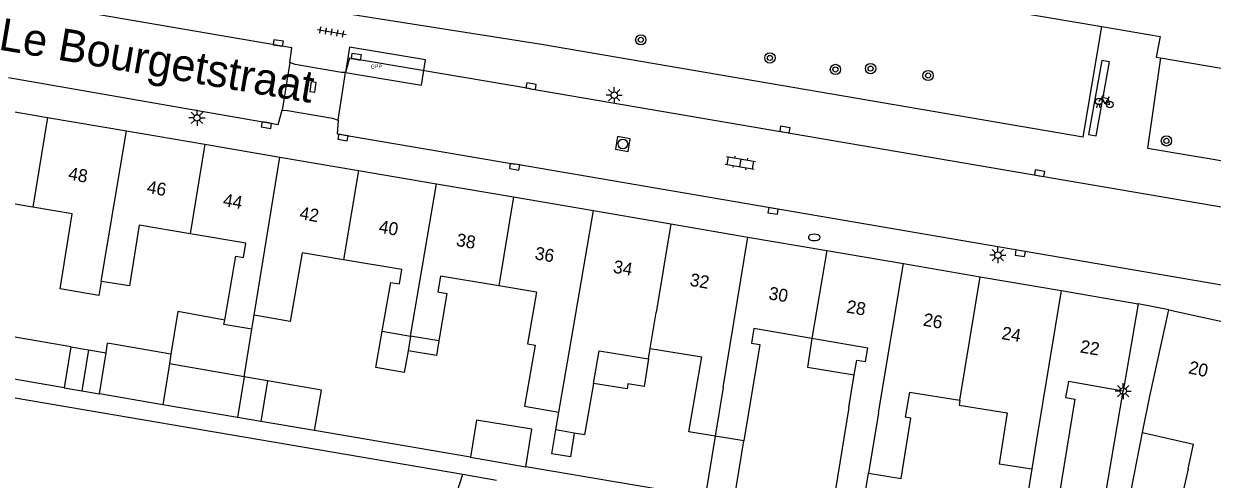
# Model space of a CAD drawing. Extents: x 131000 to 133014, y 396499 to 399001.
# Drawn here: x 131546.8 to 131639.2, y 397816.3 to 397851.7 of the extents above; entities that cross this region are included whole.
import ezdxf

# ---------------------------------------------------------------- set-up
doc = ezdxf.new("R2010")
doc.units = 0
for name, color, linetype in [('bp-grn-parkeervak', 7, 'Continuous'), ('gg-afsc-erfafscheiding', 7, 'Continuous'), ('gg-anno-huisnummerreeks BGT', 7, 'Continuous'), ('gg-anno-openbare ruimte label', 7, 'Continuous'), ('gg-bbg-gedigitaliseerde bebouwing', 7, 'Continuous'), ('gg-bbg-gedigitaliseerde bijgebouw', 7, 'Continuous'), ('gg-bbg-hoofdgebouw', 7, 'Continuous'), ('gg-bbg-luifel en loopbrug', 7, 'Continuous'), ('gg-bbg-tussenscheiding', 7, 'Continuous'), ('gg-knt-verharding', 7, 'Continuous'), ('gg-knt-verharding nz', 7, 'Continuous'), ('gt-grn-weggrens', 7, 'Continuous'), ('gt-symb-boom', 7, 'Continuous'), ('gt-symb-brandkraan', 7, 'Continuous'), ('gt-symb-fietsenrek', 7, 'Continuous'), ('gt-symb-klinker verharding', 7, 'Continuous'), ('gt-symb-kolk', 7, 'Continuous'), ('gt-symb-lichtmast', 7, 'Continuous'), ('gt-symb-rioolschacht', 7, 'Continuous'), ('gt-symb-tegel verharding', 7, 'Continuous'), ('kenmerkpunt gehandicapten parkeerplaats', 7, 'Continuous')]:
    doc.layers.add(name, color=color, linetype=linetype)

# ---------------------------------------------------------------- blocks, each defined once
blk = doc.blocks.new('gt0-KOLK')
at = {"layer": 'gt-symb-kolk'}
blk.add_lwpolyline([(0, 0), (0.375, 0), (0.375, 0.4), (-0.375, 0.4), (-0.375, 0), (0, 0)], dxfattribs=at)
blk = doc.blocks.new('gt0-LMAST')
at = {"layer": 'gt-symb-lichtmast'}
for p, q in [((-0.182, 0.173), (-0.447, 0.438)), ((-0.005, 0.246), (-0.005, 0.621)), ((0.172, 0.173), (0.437, 0.438)), ((-0.255, -0.004), (-0.63, -0.004)), ((-0.182, -0.181), (-0.447, -0.446)), ((-0.005, -0.254), (-0.005, -0.629)), ((0.437, -0.446), (0.172, -0.181)), ((0.245, -0.004), (0.62, -0.004))]:
    blk.add_line(p, q, dxfattribs=at)
blk.add_circle((-0.005, -0.004), 0.25, dxfattribs=at)
blk = doc.blocks.new('gt0-BOOM')
at = {"layer": 'gt-symb-boom'}
for radius in [0.4, 0.2]:
    blk.add_circle((0, 0), radius, dxfattribs=at)
blk = doc.blocks.new('gt0-FREK')
at = {"layer": 'gt-symb-fietsenrek'}
for p, q in [((0.259, 0.762), (0.294, 0.823)), ((0.54, 0.335), (0.259, 0.762)), ((0.294, 0.823), (0.767, 0.714)), ((0.767, 0.714), (0.54, 0.335)), ((0.757, 0.841), (0.866, 0.816)), ((0.767, 0.714), (0.84, 0.822)), ((0.895, 0.252), (0.767, 0.714))]:
    blk.add_line(p, q, dxfattribs=at)
for points in [[(0.294, 0.823), (0.36, 0.937), (0.452, 0.935)], [(-0.124, 0), (-0.047, 0.312), (0.053, 0.312), (0.12, 0)], [(0.036, 0.476), (0.228, 0.708), (0.259, 0.762)], [(0.54, 0.335), (0.555, 0.305), (0.895, 0.252)]]:
    blk.add_lwpolyline(points, dxfattribs=at)
for centre in [(0.036, 0.476), (0.895, 0.252)]:
    blk.add_circle(centre, 0.252, dxfattribs=at)
blk = doc.blocks.new('gt0-BR')
at = {"layer": 'gt-symb-brandkraan'}
for centre, radius, start, end in [((-0.244, 0), 0.206, 107.56694, 252.43307), ((0.599, -2.664), 3, 106.89205, 107.56694), ((0, -0.691), 0.938, 73.10799, 106.89205), ((-0.599, -2.664), 3, 72.43309, 73.10799), ((0.244, 0), 0.206, 287.56695, 72.43309), ((0.599, 2.664), 3, 252.43307, 253.10797), ((0, 0.691), 0.938, 253.10797, 286.89206), ((-0.599, 2.664), 3, 286.89206, 287.56695)]:
    blk.add_arc(centre, radius, start, end, dxfattribs=at)
blk = doc.blocks.new('gt0-KL1')
at = {"layer": 'gt-symb-klinker verharding'}
for p, q in [((-1.15, 0.3), (1.15, 0.3)), ((-1, -0.3), (-1, 0.3)), ((-0.5, 0.3), (-0.5, 0.45)), ((0, -0.3), (0, 0.3)), ((0.5, 0.3), (0.5, 0.45)), ((1, -0.3), (1, 0.3)), ((-1.15, -0.3), (1.15, -0.3)), ((-0.5, -0.45), (-0.5, -0.3)), ((0.5, -0.45), (0.5, -0.3))]:
    blk.add_line(p, q, dxfattribs=at)
blk = doc.blocks.new('gt0-RS')
at = {"layer": 'gt-symb-rioolschacht'}
blk.add_lwpolyline([(-0.5, -0.5), (0.5, -0.5), (0.5, 0.5), (-0.5, 0.5)], close=True, dxfattribs=at)
blk.add_circle((0, 0), 0.375, dxfattribs=at)
blk = doc.blocks.new('gt0-TEG1')
at = {"layer": 'gt-symb-tegel verharding'}
for p, q in [((-1.125, 0), (1.125, 0)), ((-0.9, -0.25), (-0.9, 0.25)), ((-0.45, -0.25), (-0.45, 0.25)), ((0, -0.25), (0, 0.25)), ((0.45, -0.25), (0.45, 0.25)), ((0.9, -0.25), (0.9, 0.25))]:
    blk.add_line(p, q, dxfattribs=at)

msp = doc.modelspace()

# ---------------------------------------------------------------- linework, layer by layer
at = {"layer": 'bp-grn-parkeervak'}
msp.add_lwpolyline([(131571.808, 397847.881), (131577.725, 397846.889), (131578.056, 397848.861), (131572.139, 397849.853), (131571.808, 397847.881)], dxfattribs=at)
at = {"layer": 'gg-afsc-erfafscheiding'}
for p, q in [((131536.573, 397824.206), (131580.94, 397816.652)), ((131581.554, 397817.971), (131569.422, 397820.042)), ((131632.166, 397811.52), (131633.821, 397819.891)), ((131599.804, 397814.864), (131585.843, 397817.239))]:
    msp.add_line(p, q, dxfattribs=at)
msp.add_lwpolyline([(131611.852, 397812.799), (131630.039, 397809.694), (131632.323, 397823.124)], dxfattribs=at)
at = {"layer": 'gg-bbg-gedigitaliseerde bebouwing'}
for p, q in [((131547.487, 397837.405), (131543.626, 397838.056)), ((131562.429, 397828.639), (131563.295, 397833.605)), ((131586.671, 397830.796), (131583.739, 397831.296)), ((131633.49, 397829.91), (131632.323, 397823.124)), ((131634.381, 397822.725), (131635.86, 397829.44)), ((131564.536, 397827.938), (131564.709, 397829.012)), ((131574.672, 397827.764), (131576.881, 397827.387)), ((131579.081, 397827.012), (131576.881, 397827.387)), ((131595.393, 397825.626), (131595.527, 397826.423)), ((131595.527, 397826.423), (131599.53, 397825.782)), ((131610.962, 397821.83), (131611.398, 397824.388)), ((131615.69, 397823.047), (131615.355, 397821.081)), ((131615.69, 397823.047), (131619.614, 397822.419)), ((131619.614, 397822.419), (131619.551, 397822.024)), ((131633.821, 397819.891), (131634.381, 397822.725)), ((131588.176, 397820.099), (131588.417, 397821.491)), ((131610.962, 397821.83), (131609.577, 397813.187)), ((131589.613, 397819.851), (131588.176, 397820.099)), ((131602.802, 397819.257), (131600.566, 397819.615)), ((131633.821, 397819.891), (131637.795, 397819.001)), ((131637.361, 397817.064), (131637.795, 397819.001)), ((131580.94, 397816.652), (131583.559, 397816.206)), ((131611.852, 397812.799), (131612.506, 397816.737)), ((131625.204, 397817.066), (131624.89, 397815.158))]:
    msp.add_line(p, q, dxfattribs=at)
for points in [[(131549.624, 397831.06), (131550.557, 397836.889), (131547.487, 397837.405)], [(131559.747, 397835.337), (131555.771, 397836.008), (131555.014, 397831.29), (131552.815, 397831.643)], [(131563.295, 397833.605), (131563.878, 397833.503), (131564.071, 397834.608), (131559.747, 397835.337)], [(131571.665, 397833.327), (131568.456, 397833.868), (131567.523, 397828.521), (131564.709, 397829.012)], [(131574.672, 397827.764), (131575.336, 397831.563), (131576.016, 397831.444), (131576.211, 397832.56), (131571.665, 397833.327)], [(131552.815, 397831.643), (131552.632, 397830.555), (131549.624, 397831.06)], [(131583.739, 397831.296), (131579.213, 397832.054), (131579.003, 397830.824), (131579.71, 397830.704), (131579.081, 397827.012)], [(131586.671, 397830.796), (131585.977, 397826.779), (131586.574, 397826.676), (131585.757, 397821.95), (131588.417, 397821.491)], [(131564.536, 397827.938), (131562.367, 397828.285), (131562.429, 397828.639)], [(131608.104, 397827.202), (131603.583, 397827.973), (131603.392, 397826.855), (131604.039, 397826.744), (131602.802, 397819.257)], [(131611.398, 397824.388), (131611.593, 397825.532), (131612.271, 397825.416), (131612.45, 397826.461), (131608.104, 397827.202)], [(131591.106, 397823.701), (131591.542, 397826.243), (131595.393, 397825.626)], [(131600.566, 397819.615), (131598.538, 397819.961), (131599.53, 397825.782)], [(131632.323, 397823.124), (131628.055, 397823.876), (131627.832, 397822.612), (131628.59, 397822.478)], [(131591.106, 397823.701), (131590.417, 397819.712), (131589.613, 397819.851)], [(131619.551, 397822.024), (131623.303, 397821.422), (131622.669, 397817.472), (131625.204, 397817.066)], [(131624.47, 397812.573), (131626.892, 397812.174), (131628.59, 397822.478)], [(131612.506, 397816.737), (131615.051, 397816.33), (131615.801, 397821.01), (131615.355, 397821.081)], [(131571.466, 397805.738), (131566.519, 397807.311), (131568.967, 397815.006), (131573.845, 397813.455), (131573.273, 397811.658), (131578.897, 397809.869), (131579.294, 397811.118), (131579.74, 397810.976), (131580.206, 397812.441), (131579.656, 397812.616), (131580.94, 397816.652)], [(131637.361, 397817.064), (131636.644, 397813.861), (131638.987, 397813.336)]]:
    msp.add_lwpolyline(points, dxfattribs=at)
at = {"layer": 'gg-bbg-gedigitaliseerde bijgebouw'}
for p, q in [((131550.453, 397826.554), (131545.822, 397827.355)), ((131550.453, 397826.554), (131549.925, 397823.371)), ((131553.195, 397826.081), (131553.319, 397826.849)), ((131558.246, 397825.999), (131553.319, 397826.849)), ((131552.683, 397822.9), (131553.195, 397826.081)), ((131558.246, 397825.999), (131558.122, 397825.23)), ((131563.935, 397824.226), (131558.122, 397825.23)), ((131549.925, 397823.371), (131545.292, 397824.162)), ((131563.935, 397824.226), (131563.423, 397821.067)), ((131565.747, 397823.913), (131565.241, 397820.756)), ((131557.612, 397822.059), (131552.683, 397822.9)), ((131563.423, 397821.067), (131557.612, 397822.059)), ((131569.422, 397820.042), (131565.241, 397820.756)), ((131581.554, 397817.971), (131585.843, 397817.239))]:
    msp.add_line(p, q, dxfattribs=at)
for points in [[(131569.422, 397820.042), (131569.964, 397823.184), (131565.747, 397823.913)], [(131585.843, 397817.239), (131586.312, 397820.165), (131582.016, 397820.853), (131581.554, 397817.971)]]:
    msp.add_lwpolyline(points, dxfattribs=at)
at = {"layer": 'gg-bbg-hoofdgebouw'}
for p, q in [((131571.46, 397861.51), (131630.654, 397851.451)), ((131542.636, 397845.421), (131548.645, 397844.395)), ((131548.645, 397844.395), (131554.782, 397843.347)), ((131554.782, 397843.347), (131560.868, 397842.308)), ((131560.868, 397842.308), (131566.701, 397841.312)), ((131566.701, 397841.312), (131572.839, 397840.264)), ((131572.839, 397840.264), (131578.899, 397839.23)), ((131578.899, 397839.23), (131584.884, 397838.208)), ((131584.884, 397838.208), (131591.123, 397837.143)), ((131591.123, 397837.143), (131597.136, 397836.116)), ((131597.136, 397836.116), (131603.123, 397835.094)), ((131603.123, 397835.094), (131609.259, 397834.047)), ((131609.259, 397834.047), (131615.215, 397833.03)), ((131615.215, 397833.03), (131621.201, 397832.008)), ((131621.201, 397832.008), (131627.488, 397830.935)), ((131627.488, 397830.935), (131633.49, 397829.91)), ((131635.86, 397829.44), (131642.233, 397828.039))]:
    msp.add_line(p, q, dxfattribs=at)
for points in [[(131635.214, 397849.015), (131648.32, 397846.79), (131650.171, 397855.214)], [(131630.654, 397851.451), (131635.19, 397850.68), (131634.89, 397849.07), (131635.214, 397849.015)]]:
    msp.add_lwpolyline(points, dxfattribs=at)
at = {"layer": 'gg-bbg-luifel en loopbrug'}
for p, q in [((131563.935, 397824.226), (131564.536, 397827.938)), ((131550.453, 397826.554), (131551.824, 397826.317)), ((131576.881, 397827.387), (131576.684, 397826.251)), ((131551.824, 397826.317), (131551.304, 397823.136)), ((131551.824, 397826.317), (131553.195, 397826.081)), ((131565.747, 397823.913), (131563.935, 397824.226)), ((131549.925, 397823.371), (131551.304, 397823.136)), ((131551.304, 397823.136), (131552.683, 397822.9)), ((131565.241, 397820.756), (131563.423, 397821.067)), ((131600.566, 397819.615), (131599.804, 397814.864)), ((131602.034, 397814.475), (131602.802, 397819.257))]:
    msp.add_line(p, q, dxfattribs=at)
for points in [[(131562.429, 397828.639), (131558.783, 397829.31), (131558.246, 397825.999)], [(131576.684, 397826.251), (131576.393, 397824.575), (131574.187, 397824.956), (131574.672, 397827.764)], [(131579.081, 397827.012), (131578.902, 397825.895), (131576.684, 397826.251)], [(131608.104, 397827.202), (131607.747, 397824.973), (131611.398, 397824.388)], [(131595.393, 397825.626), (131595.049, 397823.478), (131593.783, 397823.681)], [(131593.783, 397823.681), (131593.719, 397823.282), (131591.106, 397823.701)], [(131589.613, 397819.851), (131589.316, 397817.999), (131587.876, 397818.23), (131588.176, 397820.099)]]:
    msp.add_lwpolyline(points, dxfattribs=at)
at = {"layer": 'gg-bbg-tussenscheiding'}
for p, q in [((131548.645, 397844.395), (131547.487, 397837.405)), ((131552.815, 397831.643), (131554.782, 397843.347)), ((131560.868, 397842.308), (131559.747, 397835.337)), ((131564.709, 397829.012), (131566.701, 397841.312)), ((131572.839, 397840.264), (131571.665, 397833.327)), ((131576.881, 397827.387), (131578.899, 397839.23)), ((131584.884, 397838.208), (131583.739, 397831.296)), ((131589.088, 397825.374), (131591.123, 397837.143)), ((131597.136, 397836.116), (131595.994, 397829.237)), ((131601.192, 397823.386), (131603.123, 397835.094)), ((131609.259, 397834.047), (131608.104, 397827.202)), ((131613.287, 397821.434), (131615.215, 397833.03)), ((131619.614, 397822.419), (131621.201, 397832.008)), ((131627.488, 397830.935), (131625.581, 397819.335)), ((131595.527, 397826.423), (131595.994, 397829.237)), ((131558.122, 397825.23), (131557.612, 397822.059)), ((131588.417, 397821.491), (131589.088, 397825.374)), ((131601.192, 397823.386), (131600.566, 397819.615)), ((131613.287, 397821.434), (131612.506, 397816.737)), ((131625.581, 397819.335), (131625.204, 397817.066))]:
    msp.add_line(p, q, dxfattribs=at)
at = {"layer": 'gg-knt-verharding'}
for p, q in [((131587.06, 397850.058), (131569.734, 397852.773)), ((131629.206, 397842.853), (131630.654, 397851.451)), ((131629.206, 397842.853), (131587.06, 397850.058)), ((131635.214, 397849.015), (131634.219, 397842.004)), ((131586.228, 397846.625), (131647.17, 397836.2)), ((131634.219, 397842.004), (131647.6, 397839.74))]:
    msp.add_line(p, q, dxfattribs=at)
for points in [[(131567.478, 397848.653), (131567.652, 397849.792), (131546.907, 397853.345)], [(131586.228, 397846.625), (131572.141, 397848.987), (131571.808, 397847.881)], [(131571.808, 397847.881), (131571.5, 397847.881), (131567.893, 397848.512), (131567.478, 397848.653)], [(131545.617, 397847.501), (131566.593, 397843.828), (131566.885, 397844.95)], [(131566.885, 397844.95), (131567.314, 397844.935), (131570.821, 397844.345), (131571.243, 397844.177)], [(131571.243, 397844.177), (131571.178, 397843.117), (131585.008, 397840.759)], [(131686.044, 397821.835), (131655.2, 397828.66), (131646.33, 397830.26), (131585.008, 397840.759)]]:
    msp.add_lwpolyline(points, dxfattribs=at)
at = {"layer": 'gg-knt-verharding nz'}
msp.add_lwpolyline([(131630.664, 397848.815), (131629.624, 397843.07), (131630.205, 397842.968), (131631.246, 397848.713), (131630.664, 397848.815)], dxfattribs=at)
at = {"layer": 'gt-grn-weggrens'}
for p, q in [((131567.478, 397848.653), (131566.885, 397844.95)), ((131571.243, 397844.177), (131571.808, 397847.881)), ((131635.86, 397829.44), (131633.49, 397829.91))]:
    msp.add_line(p, q, dxfattribs=at)

# ---------------------------------------------------------------- block references
at = {"layer": 'gt-symb-boom'}
for p in [(131594.788, 397850.422), (131604.837, 397849.015), (131612.668, 397848.185), (131617.136, 397847.649), (131635.677, 397842.568)]:
    msp.add_blockref('gt0-BOOM', p, dxfattribs=at)
at = {"layer": 'gt-symb-boom', "rotation": 61.76909817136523}
msp.add_blockref('gt0-BOOM', (131609.93, 397848.119), dxfattribs=at)
at = {"layer": 'gt-symb-brandkraan'}
msp.add_blockref('gt0-BR', (131608.288, 397835.06), dxfattribs=at)
at = {"layer": 'gt-symb-fietsenrek'}
msp.add_blockref('gt0-FREK', (131630.383, 397845.147), dxfattribs=at)
at = {"layer": 'gt-symb-klinker verharding', "rotation": -9.725965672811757}
msp.add_blockref('gt0-KL1', (131602.538, 397840.856), dxfattribs=at)
at = {"layer": 'gt-symb-kolk'}
for p, rotation in [((131566.558, 397849.979), -8.859429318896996), ((131572.624, 397848.915), -9.669505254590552), ((131569.492, 397846.731), 82.24257421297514), ((131586.228, 397846.625), -9.669505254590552), ((131565.703, 397843.994), 170.0949207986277), ((131605.973, 397843.247), -9.7259656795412), ((131571.659, 397843.024), 170.20785376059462), ((131585.008, 397840.759), 170.49998940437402), ((131625.775, 397839.861), -9.669505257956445), ((131605.116, 397837.317), 170.1513776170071), ((131624.345, 397834.025), 170.20785375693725)]:
    msp.add_blockref('gt0-KOLK', p, dxfattribs=dict(at, rotation=rotation))
at = {"layer": 'gt-symb-lichtmast'}
for p in [(131592.734, 397846.126), (131560.275, 397844.354), (131622.577, 397833.691), (131632.323, 397823.124)]:
    msp.add_blockref('gt0-LMAST', p, dxfattribs=at)
at = {"layer": 'gt-symb-rioolschacht', "rotation": -9.725965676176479}
msp.add_blockref('gt0-RS', (131593.397, 397842.328), dxfattribs=at)
at = {"layer": 'gt-symb-tegel verharding', "rotation": -9.725965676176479}
msp.add_blockref('gt0-TEG1', (131570.753, 397851.034), dxfattribs=at)

# ---------------------------------------------------------------- texts
at = {"layer": 'gg-anno-huisnummerreeks BGT'}
for s, rotation, p in [('48', 350.3, (131550.207, 397839.563)), ('46', 350.3, (131556.32, 397838.52)), ('44', 350.3, (131562.243, 397837.508)), ('42', 350.3, (131568.197, 397836.492)), ('40', 350.3, (131574.364, 397835.439)), ('38', 350.3, (131580.385, 397834.411)), ('36', 350.3, (131586.498, 397833.368)), ('34', 350.3, (131592.588, 397832.328)), ('32', 350.3, (131598.556, 397831.309)), ('30', 350.3, (131604.686, 397830.262)), ('28', 350.3, (131610.732, 397829.231)), ('26', 350.3, (131616.702, 397828.211)), ('24', 350.3, (131622.803, 397827.17)), ('22', 350.3, (131628.915, 397826.126)), ('20', 347.6, (131637.339, 397824.508))]:
    msp.add_text(s, height=1, rotation=rotation, dxfattribs=at).set_placement(p)
at = {"layer": 'gg-anno-openbare ruimte label'}
msp.add_text('Le Bourgetstraat', height=2.5, rotation=350.3, dxfattribs=at).set_placement((131544.757, 397849.678))
at = {"layer": 'kenmerkpunt gehandicapten parkeerplaats'}
msp.add_text('GPP', height=0.3, dxfattribs=at).set_placement((131573.784, 397848.194))

doc.saveas('drawing.dxf')
